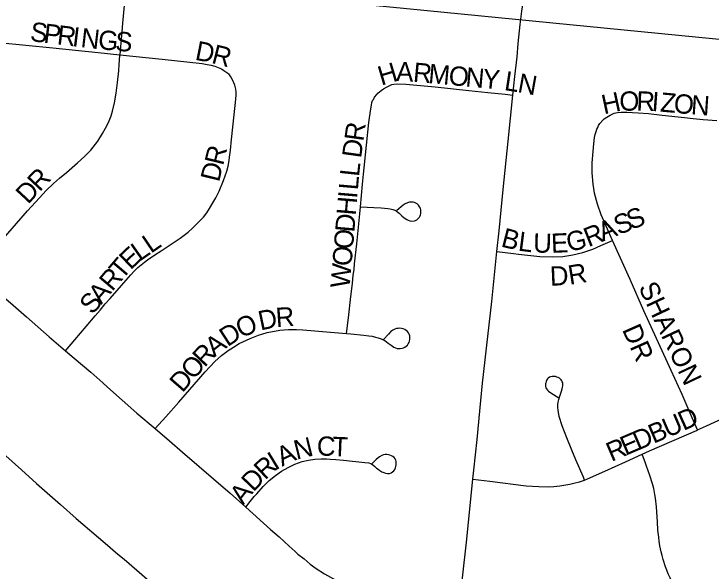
# Model space of a CAD drawing. Extents: x 1410790 to 1770854, y 448063 to 770588.
# Drawn here: x 1549228 to 1551035, y 669113 to 670558 of the extents above; entities that cross this region are included whole.
import ezdxf

# ---------------------------------------------------------------- set-up
doc = ezdxf.new("R2010")
doc.units = 0
for name, color, linetype in [('GM_X_City_Street', 7, 'Continuous'), ('GM_X_City_Street_Text', 7, 'Continuous'), ('GM_X_Section', 7, 'Continuous')]:
    doc.layers.add(name, color=color, linetype=linetype)

msp = doc.modelspace()

# ---------------------------------------------------------------- linework, layer by layer
at = {"layer": 'GM_X_City_Street'}
for points in [[(1550521.2, 670347.3), (1550526.4, 670395), (1550531.8, 670446.3), (1550534.9, 670481), (1550540.3, 670530.1), (1550544.5, 670565), (1550547.4, 670587.6), (1550553.6, 670630.5), (1550563, 670693.3), (1550567.5, 670722.8), (1550571, 670748.6), (1550575, 670787.9), (1550580.9, 670846.9), (1550584.7, 670882.7), (1550594.3, 670977.3), (1550600.7, 671039.3), (1550605.1, 671091.6), (1550606.8, 671112.5)], [(1549502.5, 670451.6), (1549502.6, 670452.8), (1549505.2, 670481.9), (1549507.9, 670511.1), (1549509.8, 670533.7), (1549514.5, 670579.5), (1549515.3, 670586)], [(1548968.1, 670484.5), (1548975.4, 670488.2), (1548980.9, 670491.1), (1548988.7, 670494), (1548996.2, 670496), (1549002.2, 670497.3), (1549010.2, 670498.4), (1549018.5, 670498.7), (1549029, 670498.7), (1549041.3, 670498), (1549187.9, 670483.6), (1549328, 670469.4), (1549445.6, 670457.5), (1549502.5, 670451.6)], [(1549125.3, 669889.4), (1549262.8, 670046.7), (1549293.4, 670080.6), (1549311.5, 670100.1), (1549330.1, 670117.8), (1549345.4, 670131.7), (1549363.6, 670146.7), (1549392.3, 670171.2), (1549410.9, 670187.9), (1549426.7, 670204.1), (1549444.8, 670227.8), (1549457.3, 670247.7), (1549465.3, 670261.7), (1549472.3, 670276), (1549479.3, 670293.6), (1549481.2, 670299.6), (1549482.7, 670305.4), (1549488.2, 670327.1), (1549492.3, 670352.5), (1549495.9, 670379.6), (1549499.1, 670410.3), (1549500.4, 670427.2), (1549501.3, 670436.7), (1549502.5, 670451.6)], [(1549502.5, 670451.6), (1549611.8, 670440.3), (1549715.8, 670428.7), (1549728.5, 670426.7), (1549738.9, 670424.7), (1549748.2, 670422.4), (1549757, 670419.1), (1549765.3, 670415.1), (1549771.9, 670411.1), (1549784.4, 670402.7)], [(1549361.5, 669683.9), (1549385.7, 669712.8), (1549414.7, 669747.2), (1549437.8, 669774.7), (1549450.9, 669789.5), (1549464.3, 669805.5), (1549477, 669820), (1549506.8, 669853.6), (1549530.4, 669880.9), (1549539, 669890.7), (1549548.6, 669899.7), (1549566.2, 669914.2), (1549574, 669920.1), (1549592.9, 669932.9), (1549609.5, 669943.3), (1549658.5, 669976), (1549679.4, 669991.8), (1549690.5, 670001.9), (1549712.5, 670023.6), (1549719.2, 670030.5), (1549727.5, 670041.5), (1549734.7, 670053), (1549743.4, 670067.9), (1549750.7, 670080.5), (1549759.7, 670098), (1549770.9, 670125.3), (1549779.2, 670150.3), (1549782.6, 670162.9), (1549784.4, 670172.7), (1549787.3, 670192), (1549788.6, 670204.4), (1549791.5, 670232.1), (1549798.3, 670295.7), (1549803, 670336.4), (1549803.6, 670348.1), (1549803.3, 670356), (1549802.7, 670362.6), (1549800.3, 670372.8), (1549798, 670379.2), (1549794.6, 670386.7), (1549789.9, 670394.6), (1549784.4, 670402.7)], [(1550179.2, 670358.9), (1550185.4, 670363.2), (1550193.3, 670368.1), (1550202.2, 670372.4), (1550207.6, 670374.2), (1550212.7, 670375.1), (1550223, 670376.4), (1550243.2, 670375.9), (1550319.2, 670368.3), (1550407.3, 670359.3), (1550456.3, 670354.1), (1550501.4, 670349.4), (1550521.2, 670347.3)], [(1550126.1, 670057.6), (1550131.5, 670116.5), (1550134.1, 670142.4), (1550135.4, 670158.5), (1550147.9, 670275.8), (1550152.5, 670311.9), (1550154.2, 670321.3), (1550155.7, 670327.7), (1550157.5, 670332.8), (1550159.3, 670336.1), (1550162.6, 670342), (1550168, 670348.9), (1550171.3, 670352.2), (1550174.9, 670355.5), (1550179.2, 670358.9)], [(1550479.9, 669941.4), (1550485.4, 669994.8), (1550496.2, 670102.5), (1550509, 670227.3), (1550521.2, 670347.3)], [(1550757.8, 670285.6), (1550764.4, 670290.2), (1550773.3, 670295.4), (1550783.8, 670299.9), (1550792.3, 670301.9), (1550801.6, 670302.9), (1550816.8, 670303), (1550846.1, 670301.4), (1550872.3, 670299.2), (1550908, 670295.2), (1550966.2, 670288.8), (1550988.7, 670286.5), (1551014.3, 670283.7), (1551049.8, 670280.9)], [(1550779.6, 669970), (1550749.9, 670036.6), (1550740.4, 670064.6), (1550733, 670093.2), (1550730.8, 670104.5), (1550729.3, 670115.9), (1550726.9, 670145.3), (1550726.6, 670159.8), (1550726.7, 670171.6), (1550728.8, 670201.1), (1550730.9, 670220.6), (1550732.9, 670236.8), (1550734.5, 670245.3), (1550736.7, 670253), (1550739, 670258.6), (1550741, 670263.5), (1550743.4, 670268), (1550746.7, 670273.5), (1550755.3, 670283.4), (1550757.8, 670285.6)], [(1550126.1, 670057.6), (1550160.8, 670055.7), (1550179.5, 670054.7), (1550197, 670052.8), (1550203.3, 670051.9), (1550210, 670050.6), (1550214.9, 670048.9), (1550218.8, 670046.7), (1550222.9, 670043.6), (1550226.6, 670040.9), (1550233.6, 670034.4), (1550239.6, 670029.2), (1550245.8, 670024.6), (1550249.8, 670022.5), (1550254.3, 670021.1), (1550259.3, 670020.5), (1550265.8, 670021.3), (1550268.9, 670022.3), (1550271.8, 670023.9), (1550274.1, 670025.5), (1550276.8, 670028.1), (1550279.1, 670030.6), (1550280.3, 670033.7), (1550281.4, 670036.8), (1550282.2, 670040), (1550282.8, 670043.6), (1550282.4, 670048.7), (1550281.2, 670053.6), (1550279.1, 670057.8), (1550276.2, 670061.9), (1550272.9, 670064.9), (1550269.6, 670066.9), (1550266.4, 670068.3), (1550262.5, 670069.3), (1550258.4, 670069.8), (1550253.2, 670069.3), (1550247.5, 670067.7), (1550242, 670065.3), (1550236.6, 670061.7), (1550220.2, 670047.8)], [(1550089.5, 669729), (1550094.5, 669769.9), (1550101, 669825.2), (1550104.9, 669858.8), (1550107.4, 669880.2), (1550109.2, 669895.1), (1550110.7, 669909.3), (1550116.4, 669961.1), (1550124.4, 670038.9), (1550126.1, 670057.6)], [(1550479.9, 669941.4), (1550522.3, 669936.1), (1550535.3, 669934.5), (1550590.9, 669928.6), (1550624, 669927.5), (1550650.6, 669928.8), (1550676.9, 669932.8), (1550702.8, 669938.9), (1550728.1, 669947.3), (1550749.4, 669956.7), (1550779.6, 669970)], [(1550999.7, 669479), (1550986.2, 669510.1), (1550960.1, 669570.4), (1550931.2, 669632.8), (1550860.9, 669787.9), (1550824.8, 669868.7), (1550779.6, 669970)], [(1550417.4, 669350.9), (1550419.8, 669374.2), (1550428.3, 669454.4), (1550438.1, 669555.2), (1550442.6, 669599.8), (1550466.5, 669812.1), (1550479.9, 669941.4)], [(1549125.3, 669889.4), (1549184.2, 669837.9), (1549201.5, 669823.2), (1549218.5, 669808.8), (1549260, 669772), (1549319.1, 669720.1), (1549361.5, 669683.9)], [(1549593.5, 669482.4), (1549621.4, 669512.7), (1549654.9, 669550.8), (1549723.6, 669629.5), (1549748.1, 669656.5), (1549765.6, 669672.1), (1549782.6, 669684.7), (1549797, 669693.9), (1549811.4, 669702.7), (1549839.9, 669716.2), (1549861.7, 669724.9), (1549884.3, 669731.2), (1549916.8, 669737.4), (1549939.6, 669739.2), (1549960, 669739.6), (1549976.4, 669738.6), (1550048.1, 669732.4), (1550089.5, 669729)], [(1550089.5, 669729), (1550100.6, 669728.1), (1550134.5, 669724.9), (1550147.3, 669723.3), (1550156.4, 669721.7), (1550165.1, 669719.7), (1550172.1, 669717.8), (1550179.2, 669715), (1550183.1, 669713.3), (1550188.8, 669710.4), (1550193.3, 669707.4), (1550197.9, 669703.9), (1550205.2, 669698.4), (1550212.8, 669693.5), (1550216.5, 669691.8), (1550220.8, 669690.3), (1550224.4, 669689.8), (1550229, 669689.6), (1550233.7, 669690.5), (1550237.1, 669691.5), (1550240.9, 669693.4), (1550244.2, 669695.7), (1550247.7, 669699), (1550249.8, 669701.7), (1550252, 669705.9), (1550253.3, 669709.3), (1550254.3, 669714.1), (1550254.1, 669719), (1550253.5, 669722.8), (1550252.1, 669726.9), (1550250.2, 669730.5), (1550247.5, 669734), (1550244.4, 669737.1), (1550241.1, 669739.2), (1550236.9, 669741), (1550231.9, 669742.1), (1550227.6, 669742.4), (1550224, 669742.3), (1550219.7, 669741.5), (1550214.7, 669740.1), (1550210, 669737.9), (1550204.8, 669734.2), (1550198.9, 669727.4), (1550186, 669713.4)], [(1549361.5, 669683.9), (1549384, 669664.7), (1549426.6, 669628.9), (1549458.2, 669600.6), (1549470.2, 669589.7), (1549546.5, 669522.7), (1549593.5, 669482.4)], [(1550999.7, 669479), (1551022.9, 669489.4), (1551096.4, 669522.9), (1551161.5, 669551.1), (1551176.4, 669557.4), (1551220.8, 669576.4), (1551241.7, 669585.2), (1551260.1, 669592), (1551278.6, 669598.3), (1551307.6, 669605), (1551333.9, 669608.8), (1551346.9, 669610.2), (1551372, 669611.8), (1551381.5, 669612), (1551389.9, 669612.1), (1551395.1, 669612.5), (1551400.6, 669613.2), (1551406, 669613.9), (1551412.4, 669616.5), (1551419.5, 669619.8), (1551428.7, 669625.3), (1551438.7, 669632.6)], [(1550707.1, 669348.9), (1550704, 669356.1), (1550684.7, 669401.2), (1550674.3, 669426.1), (1550660.6, 669458.6), (1550648.6, 669489.1), (1550640.9, 669513.7), (1550638.1, 669529.7), (1550637.3, 669537.3), (1550637.8, 669544.7), (1550638.6, 669550.5), (1550640, 669557.6), (1550642.7, 669566), (1550647.3, 669579.3), (1550649.1, 669585.6), (1550650, 669589.4), (1550650.6, 669593.2), (1550651, 669595.8), (1550650.9, 669598.7), (1550650.3, 669601.2), (1550649, 669603.9), (1550647.7, 669606.1), (1550645.9, 669608.8), (1550644.2, 669610.7), (1550642.1, 669612.7), (1550640.2, 669613.9), (1550638.3, 669614.9), (1550634.9, 669616.1), (1550631.7, 669617), (1550628.6, 669617.4), (1550625.1, 669617.6), (1550622.9, 669617.5), (1550618.9, 669616.7), (1550615.8, 669615.5), (1550612.8, 669613.4), (1550611, 669611.5), (1550609.3, 669608.6), (1550607.7, 669604.8), (1550606.6, 669601.4), (1550605.8, 669598.7), (1550605.3, 669595.5), (1550605.6, 669591.8), (1550606.7, 669588), (1550608.5, 669585.1), (1550611, 669581.8), (1550613.6, 669579.2), (1550619.3, 669575), (1550640.4, 669561.8)], [(1549593.5, 669482.4), (1549630.9, 669450.4), (1549664.9, 669421.5), (1549788, 669314.6), (1549828.8, 669278.3)], [(1550856.1, 669415.8), (1550875.6, 669424.6), (1550996.7, 669477.7), (1550999.7, 669479)], [(1549173.3, 669440.2), (1549247.3, 669375.3), (1549286.3, 669340.2), (1549347.9, 669285.5), (1549389.2, 669248.8), (1549464.4, 669185), (1549497.1, 669156.9), (1549512.9, 669143.4), (1549611.6, 669057.8)], [(1549828.8, 669278.3), (1549839.8, 669292.9), (1549850.7, 669306.1), (1549857, 669313), (1549873.9, 669332.1), (1549889.5, 669347.7), (1549905.5, 669360.9), (1549921.6, 669372.3), (1549938.6, 669381.7), (1549955.7, 669390.1), (1549974.9, 669396.6), (1549991.1, 669400.8), (1550007.9, 669403.1), (1550024.2, 669403.9), (1550037.5, 669403.9), (1550047.8, 669403), (1550062.3, 669402.1), (1550082.1, 669400.5), (1550137.4, 669394.8), (1550147.9, 669393.3), (1550151.6, 669392), (1550154.7, 669390.6), (1550158.2, 669388), (1550162.9, 669384.1), (1550167.6, 669380), (1550171.6, 669376.7), (1550176.2, 669373.4), (1550181.7, 669370.4), (1550186.4, 669368.1), (1550190.5, 669366.7), (1550195.8, 669365.7), (1550201.1, 669366.1), (1550205.4, 669367.3), (1550209.1, 669369.9), (1550212.1, 669372.8), (1550214.8, 669376.5), (1550216.4, 669380.2), (1550217.9, 669383.7), (1550218.7, 669388.2), (1550218.7, 669392), (1550218.1, 669397.2), (1550217.2, 669400.6), (1550215.6, 669404.3), (1550212.9, 669407.6), (1550209.9, 669410.2), (1550206.4, 669412.1), (1550202.5, 669413.7), (1550198.2, 669414.7), (1550193.9, 669415.4), (1550189.6, 669415.4), (1550185.5, 669414.1), (1550181.1, 669412.3), (1550175.5, 669409), (1550172.2, 669406.7), (1550166.7, 669401.8), (1550156.5, 669391.8)], [(1550707.1, 669348.9), (1550714.6, 669351.9), (1550759.3, 669371.8), (1550813.1, 669396.4), (1550856.1, 669415.8)], [(1550935.5, 669079.2), (1550928.6, 669095.1), (1550923.9, 669105.9), (1550920.1, 669115.6), (1550916.6, 669124.2), (1550910.4, 669142.7), (1550907.7, 669153.2), (1550905.3, 669162.7), (1550902.2, 669178.4), (1550900.4, 669190.5), (1550899.1, 669201.2), (1550897.2, 669218.6), (1550895.7, 669240.5), (1550894.4, 669266.4), (1550893.4, 669279.3), (1550890.9, 669301.6), (1550889.4, 669311.1), (1550886.3, 669326.7), (1550883.2, 669339.1), (1550876.4, 669360.6), (1550867.8, 669384.6), (1550864.6, 669393), (1550856.1, 669415.8)], [(1550384.6, 669040.6), (1550391.7, 669103), (1550400.7, 669188.2), (1550417.4, 669350.9)], [(1550417.4, 669350.9), (1550461.3, 669345.6), (1550555.7, 669334.2), (1550588.1, 669331.8), (1550614, 669331.5), (1550627.5, 669332.2), (1550643, 669333.8), (1550668.5, 669338), (1550679.5, 669340.5), (1550693.5, 669344.3), (1550704, 669347.7), (1550707.1, 669348.9)], [(1549828.8, 669278.3), (1549893.1, 669221), (1549915.2, 669201.7), (1549940.8, 669177.6), (1549956.4, 669164), (1549963.8, 669157.1), (1549980, 669144.2), (1549995.7, 669131.2), (1550011.3, 669119.4), (1550032.7, 669105.3), (1550056, 669092.5), (1550077.4, 669083), (1550099.6, 669075.6), (1550128.4, 669068.5), (1550145.1, 669065.1), (1550159.6, 669062.8), (1550172.2, 669061), (1550181.4, 669060)]]:
    msp.add_lwpolyline(points, dxfattribs=at)
at = {"layer": 'GM_X_Section'}
msp.add_lwpolyline([(1547947.2, 670798.4), (1553107.6, 670290.7), (1552631.5, 664977.8), (1547388.1, 665548.9)], close=True, dxfattribs=at)

# ---------------------------------------------------------------- texts
at = {"layer": 'GM_X_City_Street_Text'}
for s, rotation, p in [('S', 353.0715, (1549267.8, 670487.6)), ('P', 353.0636, (1549302.7, 670483.4)), ('R', 353.0617, (1549337.6, 670479.1)), ('I', 353.0383, (1549376.9, 670474.3)), ('N', 353.31, (1549399, 670471.7)), ('G', 355.0147, (1549444.3, 670466.4)), ('S', 355.6073, (1549488.7, 670462.5)), ('D', 348.8916, (1549695, 670439.1)), ('R', 345.6693, (1549737.5, 670430.8)), ('H', 16.6029, (1550179.9, 670371.4)), ('A', 358.1418, (1550217.8, 670383.5)), ('R', 354.7968, (1550261, 670382.1)), ('M', 354.7841, (1550300.5, 670378.5)), ('O', 354.778, (1550353.1, 670373.7)), ('N', 354.77, (1550396.9, 670369.7)), ('Y', 354.778, (1550440.7, 670365.7)), ('L', 351.3598, (1550496.9, 670360.3)), ('N', 349.7831, (1550531.3, 670355)), ('H', 12.1329, (1550757, 670297.2)), ('O', 1.4206, (1550797.6, 670306.1)), ('R', 358.4453, (1550840.9, 670307.2)), ('I', 355.6683, (1550879.8, 670306.2)), ('Z', 354.8847, (1550901.6, 670304.5)), ('O', 354.857, (1550936.6, 670301.4)), ('N', 356.1082, (1550981.7, 670297.4)), ('R', 82.1309, (1550133.4, 670225.7)), ('D', 82.2161, (1550127.4, 670182.1)), ('R', 76.1965, (1549769.6, 670162.6)), ('D', 76.1864, (1549759.1, 670119.8)), ('R', 46.9406, (1549294.1, 670094.5)), ('L', 83.9795, (1550122.1, 670134.4)), ('D', 47.0559, (1549264.1, 670062.3)), ('L', 85.1592, (1550119.2, 670099.6)), ('I', 85.1648, (1550117.3, 670077.7)), ('H', 85.142, (1550113.6, 670033.8)), ('S', 22.1276, (1550827.8, 669996.8)), ('D', 85.1637, (1550109.9, 669990)), ('S', 22.1119, (1550795.1, 669983.6)), ('R', 21.5315, (1550717, 669952.3)), ('A', 22.0523, (1550754.3, 669967.1)), ('O', 85.1637, (1550106.2, 669946.1)), ('B', 345.8165, (1550488.1, 669954.9)), ('L', 352.7935, (1550533.1, 669944)), ('G', 12.1856, (1550665.5, 669940.5)), ('L', 34.1976, (1549582.5, 669935.3)), ('U', 358.1463, (1550573.1, 669939.2)), ('E', 2.4154, (1550621.1, 669937.8)), ('E', 43.4351, (1549529.8, 669892.1)), ('L', 35.1979, (1549553.9, 669915.1)), ('O', 85.1614, (1550102.5, 669902.3)), ('T', 49.6012, (1549508, 669866.3)), ('W', 85.1526, (1550097.6, 669845.3)), ('D', 2.3614, (1550618, 669852.6)), ('R', 9.1653, (1550668.3, 669855.1)), ('R', 49.5905, (1549482.3, 669836.2)), ('A', 49.5788, (1549453.8, 669802.7)), ('SHARON', 295.2036, (1550845.9, 669848.7)), ('S', 49.6032, (1549431, 669775.9)), ('D', 11.8414, (1549866.6, 669736.6)), ('R', 3.9368, (1549907.8, 669745.4)), ('O', 23.6807, (1549816.2, 669716.1)), ('D', 33.011, (1549781.2, 669693.2)), ('DR', 293.9591, (1550803.5, 669739.2)), ('A', 38.059, (1549747.5, 669666.7)), ('R', 46.2364, (1549721.5, 669639.4)), ('O', 49.0041, (1549693, 669606.7)), ('D', 48.9909, (1549664.2, 669573.5)), ('U', 23.251, (1550922.1, 669458.2)), ('D', 24.1515, (1550963.3, 669476)), ('B', 23.24, (1550885.7, 669442.6)), ('E', 23.2556, (1550812.9, 669411.4)), ('D', 23.251, (1550845.3, 669425.2)), ('N', 13.7924, (1549960, 669401.4)), ('C', 358.543, (1550012.4, 669412.5)), ('T', 357.5674, (1550051.8, 669411.5)), ('R', 23.24, (1550776.5, 669395.7)), ('A', 25.1965, (1549922.7, 669383.5)), ('I', 31.3011, (1549905.1, 669372.8)), ('R', 42.767, (1549878.2, 669347.5)), ('D', 46.3135, (1549848.4, 669316.2)), ('A', 52.0196, (1549822.1, 669282.5))]:
    msp.add_text(s, height=50, rotation=rotation, dxfattribs=at).set_placement(p)

doc.saveas('drawing.dxf')
